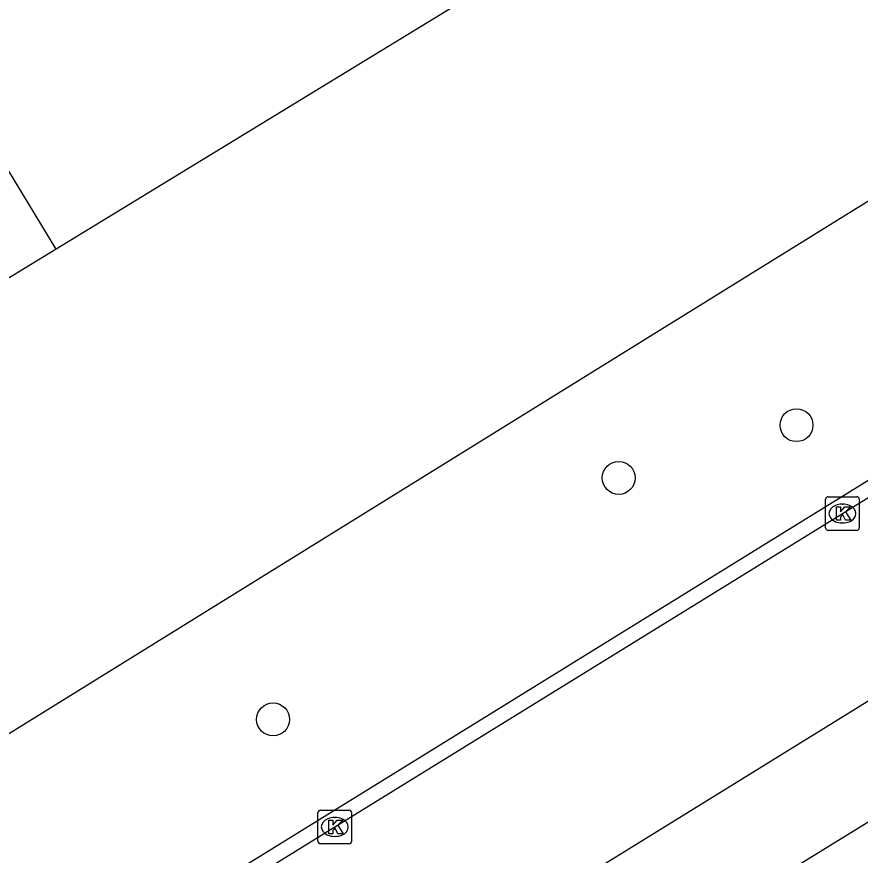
# Model space of a CAD drawing. Extents: x 159888 to 160757, y 384031 to 384746.
# Drawn here: x 160161.59 to 160186.63, y 384604.42 to 384629.33 of the extents above; entities that cross this region are included whole.
import ezdxf

# ---------------------------------------------------------------- set-up
doc = ezdxf.new("R2010")
doc.units = 0
for name, color, linetype in [('IMGEO_Boom', 7, 'Continuous'), ('IMGEO_Groenvoorziening', 7, 'Continuous'), ('IMGEO_Kolk', 7, 'Continuous'), ('IMGEO_Pand', 7, 'Continuous'), ('IMGEO_Rijbaan_lokaal_open', 7, 'Continuous'), ('IMGEO_Voetpad_open', 7, 'Continuous')]:
    doc.layers.add(name, color=color, linetype=linetype)

msp = doc.modelspace()

# ---------------------------------------------------------------- linework, layer by layer
at = {"layer": 'IMGEO_Boom'}
for centre in [(160184.745, 384617.197), (160179.463, 384615.631), (160169.198, 384608.455)]:
    msp.add_circle(centre, 0.489, dxfattribs=at)
at = {"layer": 'IMGEO_Groenvoorziening'}
msp.add_lwpolyline([(160114.059, 384578.949), (160127.142, 384586.832), (160189.258, 384625.337)], dxfattribs=at)
at = {"layer": 'IMGEO_Kolk'}
for p, q in [((160185.608, 384614.145), (160185.608, 384614.997)), ((160185.683, 384615.071), (160186.535, 384615.071)), ((160186.609, 384614.997), (160186.609, 384614.145)), ((160186.096, 384614.851), (160186.121, 384614.851)), ((160186.119, 384614.291), (160186.094, 384614.291)), ((160186.535, 384614.071), (160185.683, 384614.071)), ((160170.531, 384604.832), (160170.531, 384605.684)), ((160170.606, 384605.758), (160171.458, 384605.758)), ((160171.532, 384605.684), (160171.532, 384604.832)), ((160171.019, 384605.538), (160171.044, 384605.538)), ((160171.042, 384604.978), (160171.017, 384604.978)), ((160171.458, 384604.758), (160170.606, 384604.758))]:
    msp.add_line(p, q, dxfattribs=at)
for points in [[(160185.608, 384614.145), (160185.608, 384614.997)], [(160185.683, 384615.071), (160186.535, 384615.071)], [(160186.609, 384614.997), (160186.609, 384614.145)], [(160185.929, 384614.771), (160186.052, 384614.771), (160186.052, 384614.62), (160186.182, 384614.771), (160186.346, 384614.771), (160186.2, 384614.62), (160186.353, 384614.371), (160186.201, 384614.371), (160186.116, 384614.535), (160186.052, 384614.468), (160186.052, 384614.371), (160185.929, 384614.371), (160185.929, 384614.771)], [(160186.535, 384614.071), (160185.683, 384614.071)], [(160170.531, 384604.832), (160170.531, 384605.684)], [(160170.606, 384605.758), (160171.458, 384605.758)], [(160171.532, 384605.684), (160171.532, 384604.832)], [(160170.852, 384605.458), (160170.975, 384605.458), (160170.975, 384605.307), (160171.105, 384605.458), (160171.269, 384605.458), (160171.123, 384605.307), (160171.276, 384605.058), (160171.124, 384605.058), (160171.039, 384605.222), (160170.975, 384605.155), (160170.975, 384605.058), (160170.852, 384605.058), (160170.852, 384605.458)], [(160171.458, 384604.758), (160170.606, 384604.758)]]:
    msp.add_lwpolyline(points, dxfattribs=at)
for centre, start, end in [((160185.685, 384614.995), 91.552, 178.448), ((160185.685, 384614.995), 91.552, 178.448), ((160186.533, 384614.995), 1.552, 88.448), ((160186.533, 384614.995), 1.552, 88.448), ((160185.685, 384614.147), 181.552, 268.448), ((160185.685, 384614.147), 181.552, 268.448), ((160186.533, 384614.147), 271.552, 358.448), ((160186.533, 384614.147), 271.552, 358.448), ((160170.608, 384605.682), 91.552, 178.448), ((160170.608, 384605.682), 91.552, 178.448), ((160171.456, 384605.682), 1.552, 88.448), ((160171.456, 384605.682), 1.552, 88.448), ((160170.608, 384604.834), 181.552, 268.448), ((160170.608, 384604.834), 181.552, 268.448), ((160171.456, 384604.834), 271.552, 358.448), ((160171.456, 384604.834), 271.552, 358.448)]:
    msp.add_arc(centre, 0.0765, start, end, dxfattribs=at)
for centre, major_axis, ratio, start_param, end_param in [((160186.095, 384614.571), (-0.387, 0.002), 0.722429, 4.712389, 7.853982), ((160186.12, 384614.571), (-0.39, 0.002), 0.717154, 1.570796, 4.712389), ((160171.018, 384605.258), (-0.387, 0.002), 0.722429, 4.712389, 7.853982), ((160171.043, 384605.258), (-0.39, 0.002), 0.717154, 1.570796, 4.712389)]:
    msp.add_ellipse(centre, major_axis=major_axis, ratio=ratio, start_param=start_param, end_param=end_param, dxfattribs=at)
at = {"layer": 'IMGEO_Pand'}
for points in [[(160162.752, 384622.431), (160157.726, 384630.724)], [(160175.75, 384630.369), (160162.752, 384622.431)], [(160162.752, 384622.431), (160149.754, 384614.494)], [(160194.085, 384604.089), (160191.506, 384608.256), (160183.852, 384603.54)]]:
    msp.add_lwpolyline(points, dxfattribs=at)
at = {"layer": 'IMGEO_Rijbaan_lokaal_open'}
for points in [[(160140.332, 384586.252), (160153.576, 384594.465), (160171.032, 384605.258), (160186.109, 384614.571), (160187.103, 384615.185), (160189.063, 384616.395)], [(160119.095, 384567.099), (160125.73, 384571.163), (160142.314, 384581.429), (160157.202, 384590.641), (160174.681, 384601.465), (160189.904, 384610.881), (160190.488, 384611.242), (160192.716, 384612.554)]]:
    msp.add_lwpolyline(points, dxfattribs=at)
at = {"layer": 'IMGEO_Voetpad_open'}
msp.add_lwpolyline([(160189.258, 384625.337), (160187.228, 384615.776), (160140.095, 384586.635), (160140.332, 384586.252)], dxfattribs=at)

doc.saveas('drawing.dxf')
